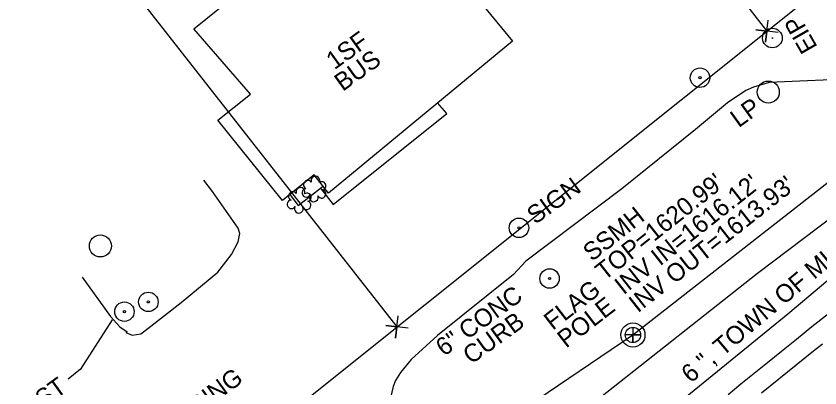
# Model space of a CAD drawing. Extents: x 472260 to 482161, y 489063 to 507124.
# Drawn here: x 473627.1 to 473807, y 506397.4 to 506480.6 of the extents above; entities that cross this region are included whole.
import ezdxf

# ---------------------------------------------------------------- set-up
doc = ezdxf.new("R2010")
doc.units = 0
for name, color, linetype in [('Exist Drainage Structure Manhole CELL', 7, 'Continuous'), ('Exist Other Culture Gas Pump or Vent Leader', 7, 'Continuous'), ('Exist Other Culture Gas Pump or Vent Text', 7, 'Continuous'), ('Exist Plan Preparation Watershed Blue', 7, 'Continuous'), ('Exist Roads EOP Other Cogo Number', 7, 'Continuous'), ('Exist Roads EOP Other Cogo Point CELL', 7, 'Continuous'), ('Exist Structure Minor Drop Inlet Cogo Comment', 7, 'Continuous'), ('Exist Structure Minor Drop Inlet Cogo Elevation', 7, 'Continuous'), ('Exist Structure Minor Drop Inlet Cogo Number', 7, 'Continuous'), ('Exist Structure Minor Pipes CMP 66 Inch Cogo Point CELL', 7, 'Continuous'), ('Exist Utilities Water Meter CELL', 7, 'Continuous'), ('Prop Drainage Structure Box Number Symbol CELL', 7, 'Continuous'), ('Prop Drainage Structure Catch Basin Open Throat 4 CELL', 7, 'Continuous'), ('Prop Drainage Structure Drop Inlet Grate 2 Narrow Slots and Sag Grates 840 24 CELL', 7, 'Continuous'), ('Prop Drainage Structure Outlet Berm Ditch 850 10 CELL', 7, 'Continuous'), ('Prop Drainage Structure Pipe Collar Label', 7, 'Continuous'), ('Prop Drainage Structure Pipe CSP 60in Label', 7, 'Continuous'), ('Prop Drainage Structure Pipe RCP 15in Class III', 7, 'Continuous'), ('Prop Drainage Structure Pipe RCP 24in Class III Label', 7, 'Continuous'), ('Prop Drainage Structure Pipe RCP 30in Class III', 7, 'Continuous'), ('Prop Drainage Structure Pipe RCP 48in Class IV', 7, 'Continuous'), ('Prop Drainage Structure Pipe RCP 54in Class III', 7, 'Continuous'), ('Prop Drainage Structure Pipe RCP 66in Class III Label', 7, 'Continuous'), ('Prop Drainage Structure Pipe Stub Out CELL', 7, 'Continuous'), ('Prop Drainage Structure Plot Symbol 20 Scale CELL', 7, 'Continuous'), ('Prop Earthen Structure Ditch Flow Line', 7, 'Continuous'), ('Prop Earthen Structure False Sump CELL', 7, 'Continuous'), ('Prop Erosion Rip Rap Pad at Outlet CELL', 7, 'Continuous'), ('Prop SS Fill Line', 7, 'Continuous'), ('Scratch_Level_2', 7, 'Continuous')]:
    doc.layers.add(name, color=color, linetype=linetype)

msp = doc.modelspace()

# ---------------------------------------------------------------- linework, layer by layer
at = {"layer": 'Exist Drainage Structure Manhole CELL'}
msp.add_lwpolyline([(473765.11, 506410.94), (473765.11, 506407.51), (473765.11, 506409.23), (473766.83, 506409.23), (473763.4, 506409.23)], dxfattribs=at)
for radius in [2.69, 1.71]:
    msp.add_circle((473765.11, 506409.23), radius, dxfattribs=at)
at = {"layer": 'Exist Plan Preparation Watershed Blue'}
msp.add_line((473695.22, 506442.08), (473695.74, 506442.52), dxfattribs=at)
at = {"layer": 'Exist Roads EOP Other Cogo Point CELL'}
for p, q in [((473795.1, 506477.22), (473795.1, 506477.22)), ((473712.3, 506411.02), (473712.3, 506411.02))]:
    msp.add_line(p, q, dxfattribs=at)
for points in [[(473797.58, 506476.92), (473792.62, 506477.52), (473795.1, 506477.22), (473794.8, 506474.74), (473795.4, 506479.7)], [(473714.78, 506410.72), (473709.82, 506411.32), (473712.3, 506411.02), (473712, 506408.54), (473712.6, 506413.5)]]:
    msp.add_lwpolyline(points, dxfattribs=at)
at = {"layer": 'Exist Structure Minor Drop Inlet Cogo Comment'}
for radius in [2.2, 0.0707]:
    msp.add_circle((473796.31, 506475.68), radius, dxfattribs=at)
at = {"layer": 'Exist Structure Minor Drop Inlet Cogo Elevation'}
msp.add_line((473597.61, 506319.33), (474009.74, 506648.83), dxfattribs=at)
at = {"layer": 'Exist Structure Minor Drop Inlet Cogo Number'}
for p, q in [((473716.75, 506577.1), (473795.1, 506477.22)), ((473633.39, 506511.62), (473712.3, 506411.02))]:
    msp.add_line(p, q, dxfattribs=at)
at = {"layer": 'Exist Structure Minor Pipes CMP 66 Inch Cogo Point CELL'}
msp.add_lwpolyline([(473291.57, 506003.48), (473299.28, 506009.56), (473329.68, 506034.13), (473363.16, 506059.9), (473410.95, 506096.23), (473447.52, 506126.09), (473473.05, 506148.4), (473498.67, 506169.29), (473538.04, 506201.18), (473561.81, 506220.61), (473582.01, 506239.17), (473604.08, 506258.77), (473627.35, 506278.12), (473653.09, 506297.75), (473686.55, 506324.8), (473716.52, 506349.38), (473754.2, 506376.82), (473799.8, 506413.99), (473836.58, 506444.93), (473862.47, 506466.1), (473890.26, 506487.89), (473919.28, 506508.04), (473949.91, 506529.66), (473970.1, 506544.24)], dxfattribs=at)
at = {"layer": 'Exist Utilities Water Meter CELL'}
for p, q in [((473765.11, 506409.23), (474081.79, 506657.22)), ((473598.95, 506297.41), (473765.11, 506409.23))]:
    msp.add_line(p, q, dxfattribs=at)
at = {"layer": 'Prop Drainage Structure Box Number Symbol CELL'}
for points in [[(473816.22, 506466.61), (473795.62, 506465.73), (473792.07, 506464.67), (473790.34, 506463.97), (473786.26, 506461.18), (473779.12, 506455.22), (473762.64, 506441.9), (473741.1, 506425.73), (473738.35, 506422.75), (473721.38, 506409.13), (473715.44, 506403.75), (473713.1, 506400.83), (473712, 506399.01), (473711.41, 506397.72), (473709.21, 506388.16)], [(473641.81, 506422.15), (473648.16, 506413.34), (473650.27, 506411.05), (473651.89, 506409.97)]]:
    msp.add_lwpolyline(points, dxfattribs=at)
at = {"layer": 'Prop Drainage Structure Catch Basin Open Throat 4 CELL'}
msp.add_lwpolyline([(473648.59, 506412.65), (473641.49, 506401.57), (473638.74, 506399.34)], dxfattribs=at)
at = {"layer": 'Prop Drainage Structure Drop Inlet Grate 2 Narrow Slots and Sag Grates 840 24 CELL'}
msp.add_lwpolyline([(473807.5, 506407.15), (473805.55, 506405.59), (473803.6, 506404.03), (473801.65, 506402.47), (473799.7, 506400.91), (473797.75, 506399.35), (473795.79, 506397.79), (473793.84, 506396.23)], dxfattribs=at)
at = {"layer": 'Prop Drainage Structure Pipe Collar Label'}
for centre in [(473795.39, 506463.59), (473645.92, 506429.15)]:
    msp.add_circle(centre, 2.46, dxfattribs=at)
at = {"layer": 'Prop Drainage Structure Pipe CSP 60in Label'}
msp.add_lwpolyline([(473678.43, 506334.01), (473709.42, 506358.76), (473746.11, 506386.1), (473792.98, 506423.04), (473830.53, 506451.43), (473856.24, 506469.01), (473889.58, 506494.95), (473908.47, 506508.83), (473934.61, 506529.84), (473967.71, 506557.31)], dxfattribs=at)
at = {"layer": 'Prop Drainage Structure Pipe RCP 15in Class III'}
for radius in [2.18, 0.24]:
    msp.add_circle((473739.59, 506433.21), radius, dxfattribs=at)
at = {"layer": 'Prop Drainage Structure Pipe RCP 24in Class III Label'}
for centre, radius in [((473780.11, 506466.8), 2.18), ((473780.11, 506466.8), 0.24), ((473656.66, 506416.63), 2.18), ((473656.66, 506416.63), 0.24)]:
    msp.add_circle(centre, radius, dxfattribs=at)
at = {"layer": 'Prop Drainage Structure Pipe Stub Out CELL'}
msp.add_lwpolyline([(473786.38, 506395.93), (473789.27, 506398.27), (473792.22, 506400.66), (473795.24, 506403.1), (473798.37, 506405.64), (473801.68, 506408.31), (473805.17, 506411.11), (473808.85, 506414.06)], dxfattribs=at)
at = {"layer": 'Prop Drainage Structure Plot Symbol 20 Scale CELL'}
for centre, radius in [((473746.45, 506421.87), 2.18), ((473746.45, 506421.87), 0.24), ((473651.3, 506414.45), 2.18), ((473651.3, 506414.45), 0.24)]:
    msp.add_circle(centre, radius, dxfattribs=at)
at = {"layer": 'Prop Earthen Structure Ditch Flow Line'}
for points in [[(473688.31, 506440.63), (473690.21, 506438.24), (473695.22, 506442.08), (473698, 506438.43), (473723.47, 506458.78), (473721.39, 506461.15)], [(473651.89, 506409.97), (473651.61, 506409.78), (473653.04, 506409.2), (473654.95, 506409.52), (473656.51, 506410.65), (473663.99, 506416.47), (473672.23, 506423.28), (473675.3, 506427.27), (473676.75, 506430.04), (473677.16, 506431.95), (473676.79, 506433.14), (473671, 506441.32), (473669.09, 506443.9)]]:
    msp.add_lwpolyline(points, dxfattribs=at)
at = {"layer": 'Prop Erosion Rip Rap Pad at Outlet CELL'}
for p, q in [((473693.82, 506441.73), (473693.82, 506441.73)), ((473690.48, 506439.18), (473690.48, 506439.18))]:
    msp.add_line(p, q, dxfattribs=at)
for centre, radius, start, end in [((473692.34, 506442.85), 0.968, 35.8908, 245.4216), ((473694.05, 506443.77), 0.99, 334.8391, 200.4717), ((473690.7, 506441.22), 0.99, 334.8391, 200.4717), ((473692.02, 506441.02), 0.955, 95.1099, 327.9534), ((473695.49, 506442.6), 0.929, 284.4567, 126.0861), ((473688.99, 506440.3), 0.968, 35.8908, 245.4216), ((473692.15, 506440.05), 0.929, 284.4567, 126.0861), ((473693.69, 506440.04), 0.984, 151.2797, 21.387), ((473695.46, 506440.8), 0.937, 204.9913, 73.4601), ((473688.67, 506438.47), 0.955, 95.1099, 327.9534), ((473692.11, 506438.25), 0.937, 204.9913, 73.4601), ((473690.35, 506437.49), 0.984, 151.2797, 21.387)]:
    msp.add_arc(centre, radius, start, end, dxfattribs=at)
at = {"layer": 'Prop SS Fill Line'}
msp.add_lwpolyline([(473738.14, 506474.96), (473696.94, 506440.98), (473693.73, 506445.08), (473686.68, 506439.3), (473672.17, 506457.3), (473679.5, 506463.11), (473666.82, 506477.72), (473708.31, 506511.22)], close=True, dxfattribs=at)

# ---------------------------------------------------------------- texts
at = {"layer": 'Exist Other Culture Gas Pump or Vent Leader'}
msp.add_text("TOP=1620.99'", height=4, rotation=38.2765, dxfattribs=at).set_placement((473758.72, 506421.25))
at = {"layer": 'Exist Other Culture Gas Pump or Vent Text'}
for s, p in [("INV IN=1616.12'", (473763, 506418.08)), ("INV OUT=1613.93'", (473766.2, 506414.05)), ('SSMH', (473755.93, 506425.54))]:
    msp.add_text(s, height=4, rotation=38.2765, dxfattribs=at).set_placement(p)
at = {"layer": 'Exist Roads EOP Other Cogo Number'}
msp.add_text('EIP', height=4, rotation=119.7387, dxfattribs=at).set_placement((473806.5, 506473.68))
at = {"layer": 'Prop Drainage Structure Outlet Berm Ditch 850 10 CELL'}
for s, p in [('1SF', (473698.32, 506468.47)), ('BUS', (473700.16, 506463.62))]:
    msp.add_text(s, height=4, rotation=35.8453, dxfattribs=at).set_placement(p)
at = {"layer": 'Prop Drainage Structure Pipe RCP 30in Class III'}
for s, p in [('FLAG', (473747.15, 506410.15)), ('POLE', (473750.15, 506406.15))]:
    msp.add_text(s, height=4, rotation=37.7485, dxfattribs=at).set_placement(p)
at = {"layer": 'Prop Drainage Structure Pipe RCP 48in Class IV'}
msp.add_text('SIGN', height=4, rotation=35.8453, dxfattribs=at).set_placement((473743.23, 506433.85))
at = {"layer": 'Prop Drainage Structure Pipe RCP 54in Class III'}
msp.add_text('MONITORING', height=4, rotation=35.8453, dxfattribs=at).set_placement((473649.98, 506378.53))
at = {"layer": 'Prop Drainage Structure Pipe RCP 66in Class III Label'}
msp.add_text('LP', height=4, rotation=35.8453, dxfattribs=at).set_placement((473788.76, 506455.49))
at = {"layer": 'Prop Earthen Structure False Sump CELL'}
for s, p in [('6" CONC', (473722.83, 506404.32)), ('CURB', (473728.9, 506402.53)), ('6" BST', (473625.12, 506386.97))]:
    msp.add_text(s, height=4, rotation=35.8453, dxfattribs=at).set_placement(p)
at = {"layer": 'Scratch_Level_2'}
msp.add_text('6 ", TOWN OF MURPHY', height=4, rotation=40.0718, dxfattribs=at).set_placement((473778.05, 506398.31))

doc.saveas('drawing.dxf')
